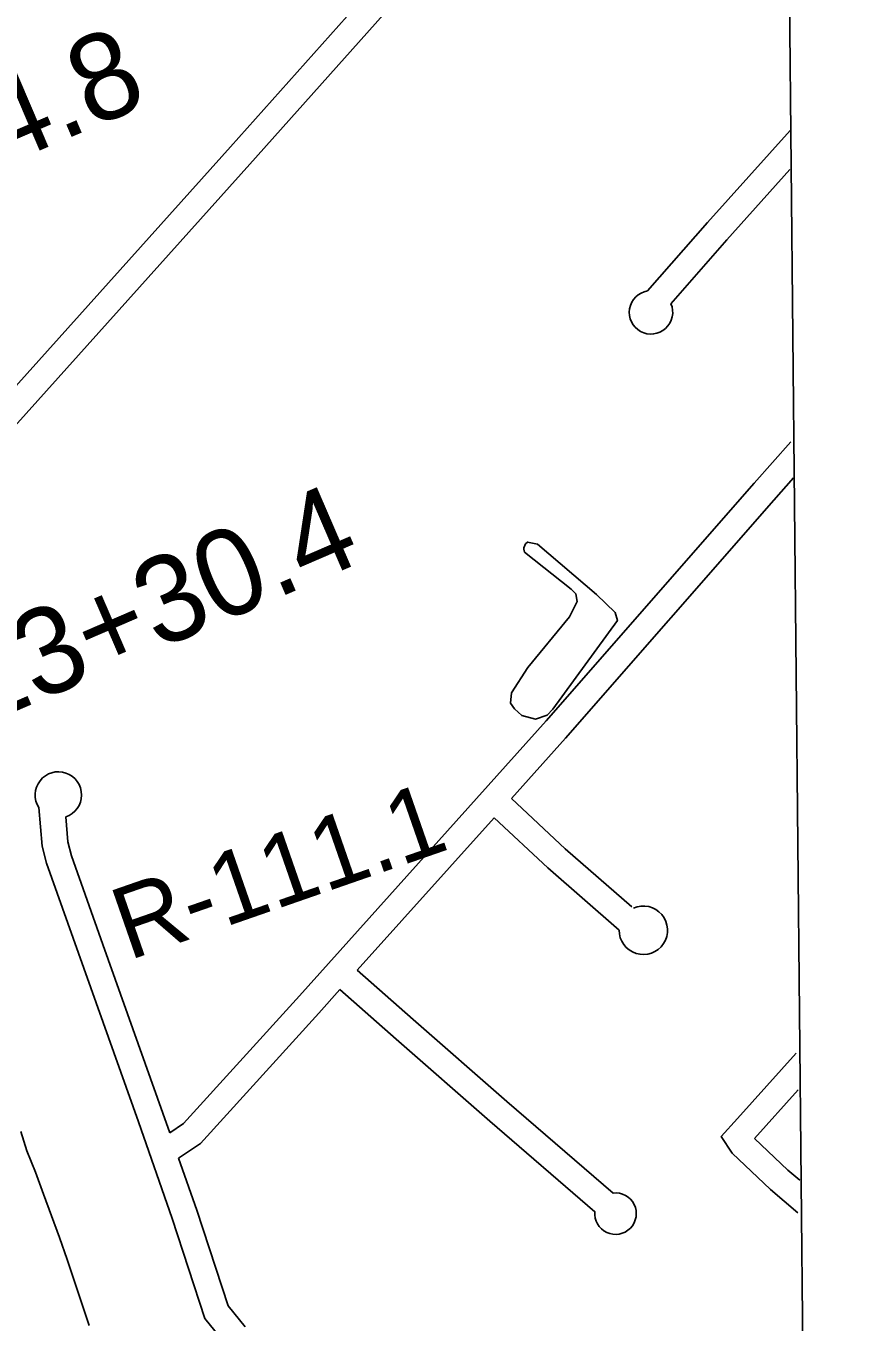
# Model space of a CAD drawing. Extents: x 3598634 to 3636690, y 517270 to 542944.
# Drawn here: x 3633566 to 3634525, y 529207 to 530705 of the extents above; entities that cross this region are included whole.
import ezdxf

# ---------------------------------------------------------------- set-up
doc = ezdxf.new("R2010")
doc.units = 0
for name, color, linetype in [('V-GRID-FRAM', 7, 'Continuous'), ('V-LEVE-TOET', 7, 'Continuous'), ('V-RIVR-RANG-IDEN', 7, 'Continuous'), ('V-ROAD-CNTR', 7, 'Continuous'), ('V-SITE-VEGE', 7, 'Continuous'), ('V-SURV-IDEN', 7, 'Continuous')]:
    doc.layers.add(name, color=color, linetype=linetype)

msp = doc.modelspace()

# ---------------------------------------------------------------- linework, layer by layer
at = {"layer": 'V-GRID-FRAM'}
msp.add_lwpolyline([(3602690.3, 540859.2), (3634347.4, 541153.9), (3634524.6, 522971.8), (3602851.6, 522676.9), (3602690.3, 540859.2)], dxfattribs=at)
at = {"layer": 'V-LEVE-TOET'}
msp.add_lwpolyline([(3633560.1, 529426.8), (3633567.3, 529404.7), (3633577, 529379.7), (3633586.5, 529354.6), (3633595.7, 529329.4), (3633604.8, 529304.2), (3633613.7, 529278.8), (3633622.4, 529253.4), (3633630.9, 529228), (3633639.2, 529202.5)], dxfattribs=at)
at = {"layer": 'V-ROAD-CNTR'}
for points in [[(3634274.3, 531088.6), (3634193.4, 531007.4), (3633966.5, 530748.9), (3633802.6, 530565), (3633369.1, 530082.2)], [(3634295.5, 531067.4), (3634215.3, 530986.9), (3633989, 530729), (3633825, 530545), (3633391.4, 530062.1)], [(3634449.7, 530584), (3634353.9, 530477.5), (3634284.8, 530398.5)], [(3634449.3, 530538.7), (3634376.4, 530457.6), (3634311.7, 530383.7)], [(3633732.3, 529425.3), (3633748.1, 529436), (3633882.4, 529583.9), (3634167.4, 529901.5), (3634408.1, 530176.3), (3634450.3, 530224)], [(3634127.3, 529811.9), (3634189.9, 529881.6), (3634430.6, 530156.5), (3634453.6, 530182.5)], [(3633796, 529182.2), (3633773, 529210.9), (3633735.3, 529326.2), (3633696.1, 529438.1), (3633626.9, 529633.2), (3633589.8, 529736.9), (3633584.9, 529756.9), (3633581.2, 529801.3)], [(3634266.6, 529686.7), (3634189.4, 529753.7), (3634127.3, 529811.9)], [(3633732.3, 529425.3), (3633724.3, 529448.1), (3633655.2, 529643.2), (3633618.6, 529745.5), (3633614.6, 529761.8), (3633612.2, 529790.5)], [(3633949.1, 529613.3), (3634107.3, 529789.6)], [(3634251.8, 529659.8), (3634169.3, 529731.5), (3634107.3, 529789.6)], [(3634244.8, 529355.7), (3634121.9, 529461.7), (3634013.8, 529556.3), (3633949.1, 529613.3)], [(3633742.6, 529396), (3633767.9, 529413.2), (3633904.7, 529563.8), (3633929, 529590.9)], [(3634223.8, 529334.2), (3634102.2, 529439), (3633994, 529533.8), (3633929, 529590.9)], [(3634456.4, 529517.3), (3634388.6, 529441.8), (3634369.9, 529421.3), (3634382.5, 529401.9), (3634426.7, 529359.8), (3634458.6, 529332.9)], [(3634458.8, 529475), (3634408.3, 529418.8)], [(3634408.3, 529418.8), (3634446.7, 529382.2), (3634460.6, 529370.5)], [(3633819.4, 529201), (3633799.8, 529225.4), (3633763.7, 529335.8), (3633742.6, 529396)]]:
    msp.add_lwpolyline(points, dxfattribs=at)
for centre, radius, start, end in [((3634288.7, 530373.7), 25.1, 98.9829, 23.5458), ((3633603.6, 529815.9), 26.8, 288.6201, 213.1211), ((3634279.8, 529659.5), 28, 179.3724, 113.839), ((3634247.7, 529331.9), 24, 174.383, 97.0049)]:
    msp.add_arc(centre, radius, start, end, dxfattribs=at)
at = {"layer": 'V-SITE-VEGE'}
msp.add_lwpolyline([(3634142.3, 530096.7), (3634141.7, 530100.2), (3634141.8, 530101.4), (3634143.6, 530106), (3634146, 530108.3), (3634157.6, 530105.8), (3634225.7, 530047.5), (3634247.1, 530026.8), (3634249.9, 530017.4), (3634175.3, 529915), (3634168.8, 529908), (3634155.2, 529903.6), (3634139.5, 529907.9), (3634130.9, 529915.6), (3634126.3, 529922.1), (3634127.6, 529933.8), (3634146.2, 529963.3), (3634194.4, 530021.7), (3634203.4, 530039.7), (3634201.8, 530048.5), (3634196.6, 530053.8)], close=True, dxfattribs=at)

# ---------------------------------------------------------------- texts
at = {"layer": 'V-RIVR-RANG-IDEN'}
msp.add_text('R-111.1', height=83, rotation=19.1808, dxfattribs=at).set_placement((3633684.9, 529624.4))
at = {"layer": 'V-SURV-IDEN'}
for s, rotation, p in [('217+54.8', 23.1034, (3633193.8, 530395.2)), ('223+30.4', 23.3319, (3633441.9, 529864.1))]:
    msp.add_text(s, height=100, rotation=rotation, dxfattribs=at).set_placement(p)

doc.saveas('drawing.dxf')
